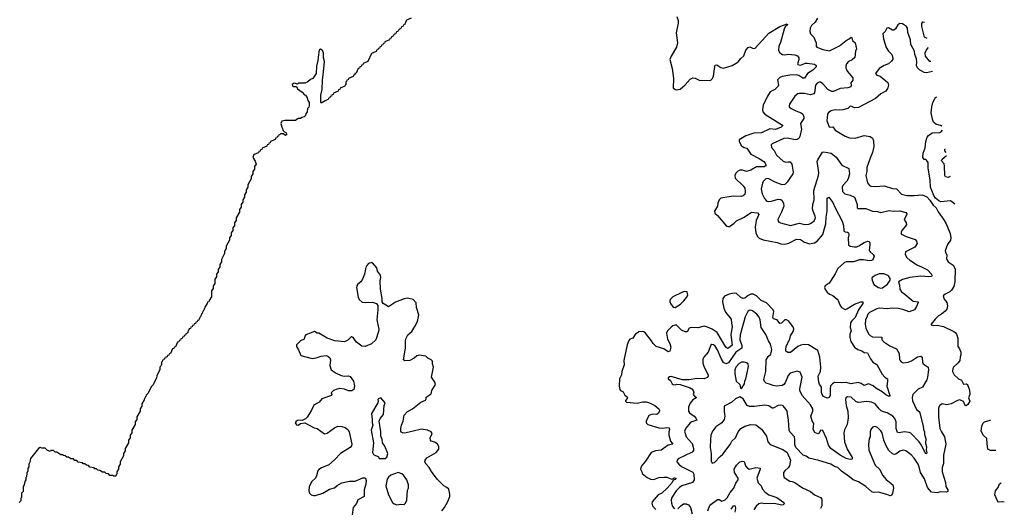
# Model space of a CAD drawing. Extents: x 2143765 to 2212931, y 878955 to 1017455.
# Tile 305 of 309: x 2189168 to 2201043, y 1002884 to 1008775. Entities that reach past the tile are written whole.
import ezdxf

# ---------------------------------------------------------------- set-up
doc = ezdxf.new("R2010")
doc.units = 0

msp = doc.modelspace()

# ---------------------------------------------------------------- linework, layer by layer
at = {"layer": '0CON20XD'}
for points in [[(2193888, 1008792), (2193832, 1008768), (2193808, 1008712), (2193792, 1008708), (2193788, 1008692), (2193772, 1008688), (2193768, 1008672), (2193752, 1008668), (2193748, 1008652), (2193732, 1008648), (2193728, 1008632), (2193712, 1008628), (2193708, 1008612), (2193692, 1008608), (2193688, 1008592), (2193672, 1008588), (2193668, 1008572), (2193652, 1008568), (2193648, 1008552), (2193632, 1008548), (2193628, 1008532), (2193572, 1008508), (2193568, 1008492), (2193552, 1008488), (2193548, 1008472), (2193532, 1008468), (2193528, 1008452), (2193512, 1008448), (2193508, 1008432), (2193492, 1008428), (2193488, 1008412), (2193472, 1008408), (2193468, 1008392), (2193412, 1008368), (2193368, 1008272), (2193312, 1008248), (2193308, 1008232), (2193292, 1008228), (2193288, 1008212), (2193272, 1008208), (2193268, 1008192), (2193252, 1008188), (2193228, 1008132), (2193212, 1008128), (2193208, 1008112), (2193192, 1008108), (2193188, 1008092), (2193132, 1008068), (2193128, 1008052), (2193112, 1008048), (2193108, 1008032), (2193100, 1008025), (2193100, 1007995), (2193092, 1007988), (2193088, 1007972), (2193032, 1007948), (2193028, 1007932), (2193012, 1007928), (2193008, 1007912), (2192952, 1007888), (2192948, 1007872), (2192932, 1007868), (2192928, 1007852), (2192912, 1007848), (2192908, 1007832), (2192892, 1007828), (2192888, 1007812), (2192872, 1007808), (2192868, 1007802), (2192852, 1007798), (2192805, 1007770), (2192800, 1007775), (2192800, 1007865), (2192818, 1007935), (2192819, 1008045), (2192834, 1008146), (2192843, 1008273), (2192834, 1008315), (2192831, 1008381), (2192818, 1008408), (2192795, 1008420), (2192779, 1008411), (2192766, 1008325), (2192765, 1008282), (2192746, 1008214), (2192742, 1008125), (2192704, 1008065), (2192676, 1008053), (2192643, 1008025), (2192605, 1008010), (2192535, 1008009), (2192515, 1007999), (2192485, 1008010), (2192472, 1008008), (2192456, 1007995), (2192459, 1007979), (2192470, 1007970), (2192508, 1007968), (2192520, 1007940), (2192575, 1007903), (2192601, 1007871), (2192616, 1007865), (2192636, 1007835), (2192643, 1007803), (2192659, 1007775), (2192659, 1007735), (2192655, 1007720), (2192640, 1007705), (2192637, 1007665), (2192618, 1007642), (2192615, 1007620), (2192600, 1007605), (2192572, 1007598), (2192555, 1007582), (2192525, 1007582), (2192495, 1007561), (2192365, 1007559), (2192330, 1007550), (2192319, 1007525), (2192328, 1007478), (2192338, 1007465), (2192342, 1007442), (2192362, 1007422), (2192378, 1007415), (2192388, 1007392), (2192375, 1007380), (2192345, 1007400), (2192315, 1007400), (2192308, 1007392), (2192292, 1007388), (2192288, 1007372), (2192272, 1007368), (2192268, 1007352), (2192252, 1007348), (2192248, 1007332), (2192192, 1007308), (2192188, 1007292), (2192172, 1007288), (2192168, 1007272), (2192152, 1007268), (2192148, 1007252), (2192092, 1007228), (2192088, 1007212), (2192072, 1007208), (2192068, 1007192), (2192052, 1007188), (2192048, 1007172), (2191992, 1007148), (2191980, 1007115), (2192008, 1007068), (2192020, 1007035), (2192000, 1007005), (2192000, 1006975), (2191980, 1006945), (2191980, 1006915), (2191960, 1006885), (2191960, 1006855), (2191920, 1006785), (2191920, 1006755), (2191900, 1006725), (2191900, 1006695), (2191880, 1006665), (2191880, 1006635), (2191860, 1006605), (2191860, 1006575), (2191840, 1006545), (2191840, 1006515), (2191820, 1006485), (2191820, 1006455), (2191780, 1006385), (2191780, 1006355), (2191760, 1006325), (2191760, 1006295), (2191740, 1006265), (2191740, 1006235), (2191720, 1006205), (2191720, 1006175), (2191700, 1006145), (2191700, 1006115), (2191660, 1006045), (2191660, 1006015), (2191640, 1005985), (2191640, 1005955), (2191600, 1005885), (2191600, 1005855), (2191580, 1005825), (2191580, 1005795), (2191560, 1005765), (2191560, 1005735), (2191540, 1005705), (2191540, 1005675), (2191520, 1005645), (2191520, 1005595), (2191500, 1005565), (2191500, 1005535), (2191480, 1005505), (2191480, 1005435), (2191452, 1005388), (2191448, 1005372), (2191432, 1005368), (2191430, 1005355), (2191402, 1005308), (2191398, 1005292), (2191392, 1005288), (2191388, 1005272), (2191382, 1005268), (2191378, 1005252), (2191372, 1005248), (2191368, 1005232), (2191362, 1005228), (2191358, 1005212), (2191352, 1005208), (2191348, 1005192), (2191342, 1005188), (2191338, 1005172), (2191332, 1005168), (2191328, 1005152), (2191312, 1005148), (2191308, 1005132), (2191292, 1005128), (2191288, 1005112), (2191272, 1005108), (2191268, 1005092), (2191252, 1005088), (2191248, 1005072), (2191232, 1005068), (2191228, 1005052), (2191212, 1005048), (2191188, 1004992), (2191172, 1004988), (2191168, 1004972), (2191152, 1004968), (2191148, 1004952), (2191132, 1004948), (2191128, 1004932), (2191112, 1004928), (2191108, 1004912), (2191092, 1004908), (2191088, 1004892), (2191072, 1004888), (2191048, 1004832), (2191032, 1004828), (2191028, 1004812), (2191012, 1004808), (2190988, 1004752), (2190972, 1004748), (2190968, 1004732), (2190952, 1004728), (2190948, 1004712), (2190932, 1004708), (2190928, 1004692), (2190912, 1004688), (2190908, 1004672), (2190892, 1004668), (2190888, 1004652), (2190880, 1004645), (2190880, 1004615), (2190872, 1004608), (2190868, 1004592), (2190860, 1004585), (2190860, 1004555), (2190820, 1004485), (2190818, 1004452), (2190812, 1004448), (2190778, 1004372), (2190752, 1004348), (2190718, 1004272), (2190692, 1004248), (2190688, 1004232), (2190682, 1004228), (2190678, 1004212), (2190672, 1004208), (2190668, 1004192), (2190640, 1004145), (2190640, 1004115), (2190620, 1004085), (2190620, 1004055), (2190580, 1003985), (2190580, 1003955), (2190560, 1003925), (2190560, 1003895), (2190520, 1003825), (2190520, 1003795), (2190500, 1003765), (2190500, 1003735), (2190480, 1003705), (2190480, 1003675), (2190440, 1003605), (2190440, 1003575), (2190420, 1003545), (2190420, 1003515), (2190380, 1003445), (2190380, 1003415), (2190360, 1003385), (2190360, 1003355), (2190340, 1003325), (2190340, 1003295), (2190332, 1003288), (2190328, 1003272), (2190305, 1003270), (2190295, 1003280), (2190255, 1003280), (2190238, 1003298), (2190212, 1003302), (2190195, 1003320), (2190165, 1003320), (2190135, 1003340), (2190112, 1003342), (2190095, 1003360), (2190075, 1003360), (2190065, 1003370), (2190015, 1003380), (2189998, 1003398), (2189972, 1003402), (2189955, 1003420), (2189935, 1003420), (2189925, 1003430), (2189875, 1003440), (2189858, 1003458), (2189832, 1003462), (2189815, 1003480), (2189785, 1003480), (2189755, 1003500), (2189735, 1003500), (2189718, 1003518), (2189695, 1003520), (2189685, 1003530), (2189665, 1003530), (2189615, 1003560), (2189595, 1003560), (2189575, 1003580), (2189545, 1003580), (2189538, 1003572), (2189525, 1003570), (2189518, 1003578), (2189505, 1003580), (2189477, 1003607), (2189435, 1003610), (2189415, 1003618), (2189394, 1003606), (2189297, 1003485), (2189289, 1003441), (2189278, 1003415), (2189278, 1003385), (2189268, 1003365), (2189268, 1003335), (2189253, 1003307), (2189250, 1003265), (2189240, 1003255), (2189240, 1003225), (2189230, 1003205), (2189222, 1003165)], [(2197092, 1008815), (2197110, 1008765), (2197110, 1008735), (2197086, 1008615), (2197101, 1008495), (2197091, 1008445), (2197025, 1008336), (2197010, 1008295), (2197038, 1008185), (2197052, 1008065), (2197050, 1007955), (2197075, 1007932), (2197095, 1007930), (2197135, 1007939), (2197195, 1007988), (2197255, 1008059), (2197285, 1008075), (2197315, 1008071), (2197365, 1008047), (2197485, 1008042), (2197505, 1008047), (2197524, 1008065), (2197535, 1008093), (2197550, 1008210), (2197555, 1008227), (2197575, 1008230), (2197625, 1008199), (2197655, 1008191), (2197760, 1008225), (2197810, 1008250), (2197835, 1008266), (2197864, 1008306), (2197900, 1008340), (2197925, 1008406), (2197955, 1008442), (2197975, 1008448), (2198015, 1008429), (2198038, 1008432), (2198205, 1008611), (2198335, 1008694), (2198425, 1008726), (2198429, 1008715), (2198401, 1008689), (2198387, 1008663), (2198345, 1008499), (2198324, 1008455), (2198320, 1008405), (2198335, 1008374), (2198370, 1008355), (2198395, 1008352), (2198435, 1008359), (2198515, 1008350), (2198549, 1008339), (2198564, 1008315), (2198566, 1008295), (2198549, 1008245), (2198555, 1008234), (2198585, 1008229), (2198645, 1008252), (2198665, 1008252), (2198755, 1008238), (2198773, 1008225), (2198776, 1008206), (2198733, 1008165), (2198670, 1008125), (2198635, 1008071), (2198615, 1008072), (2198565, 1008104), (2198535, 1008110), (2198455, 1008106), (2198365, 1008090), (2198335, 1008079), (2198308, 1008052), (2198319, 1007985), (2198315, 1007975), (2198277, 1007935), (2198219, 1007905), (2198187, 1007853), (2198134, 1007745), (2198126, 1007694), (2198130, 1007665), (2198154, 1007635), (2198368, 1007505), (2198368, 1007495), (2198351, 1007479), (2198285, 1007450), (2198215, 1007461), (2198115, 1007411), (2198022, 1007408), (2197925, 1007376), (2197844, 1007325), (2197846, 1007305), (2197873, 1007255), (2197905, 1007236), (2197939, 1007225), (2197986, 1007155), (2198085, 1007103), (2198141, 1007065), (2198160, 1007045), (2198169, 1007025), (2198167, 1007013), (2198145, 1007002), (2198055, 1007002), (2197985, 1006959), (2197935, 1006945), (2197885, 1006962), (2197855, 1006961), (2197825, 1006944), (2197806, 1006925), (2197794, 1006895), (2197799, 1006865), (2197894, 1006774), (2197912, 1006745), (2197919, 1006705), (2197912, 1006668), (2197895, 1006651), (2197875, 1006642), (2197775, 1006648), (2197624, 1006625), (2197605, 1006604), (2197589, 1006565), (2197584, 1006525), (2197549, 1006465), (2197552, 1006442), (2197584, 1006415), (2197693, 1006285), (2197715, 1006281), (2197727, 1006283), (2197787, 1006323), (2197815, 1006349), (2197905, 1006396), (2197994, 1006455), (2198065, 1006447), (2198084, 1006425), (2198052, 1006355), (2198038, 1006275), (2198045, 1006205), (2198065, 1006160), (2198085, 1006142), (2198135, 1006119), (2198305, 1006087), (2198349, 1006071), (2198395, 1006068), (2198445, 1006082), (2198535, 1006130), (2198585, 1006123), (2198633, 1006093), (2198695, 1006073), (2198755, 1006086), (2198785, 1006104), (2198855, 1006187), (2198876, 1006256), (2198890, 1006315), (2198894, 1006396), (2198905, 1006465), (2198906, 1006624), (2198925, 1006636), (2198975, 1006570), (2199002, 1006505), (2199089, 1006345), (2199102, 1006295), (2199107, 1006227), (2199125, 1006216), (2199154, 1006214), (2199166, 1006205), (2199169, 1006181), (2199160, 1006145), (2199165, 1006060), (2199185, 1006046), (2199233, 1006037), (2199265, 1006037), (2199290, 1006050), (2199355, 1006089), (2199395, 1006104), (2199411, 1006101), (2199420, 1006085), (2199421, 1006065), (2199413, 1005993), (2199425, 1005975), (2199462, 1005945), (2199473, 1005925), (2199459, 1005881), (2199440, 1005870), (2199415, 1005867), (2199345, 1005881), (2199295, 1005880), (2199225, 1005857), (2199135, 1005855), (2199115, 1005847), (2199035, 1005775), (2199005, 1005710), (2198949, 1005621), (2198931, 1005599), (2198883, 1005565), (2198876, 1005545), (2198882, 1005522), (2198905, 1005489), (2198935, 1005464), (2198975, 1005450), (2199028, 1005405), (2199041, 1005391), (2199058, 1005338), (2199080, 1005305), (2199122, 1005282), (2199145, 1005287), (2199235, 1005346), (2199312, 1005375)], [(2198792, 1008795), (2198764, 1008745), (2198718, 1008705), (2198702, 1008675), (2198696, 1008635), (2198704, 1008605), (2198745, 1008566), (2198764, 1008526), (2198776, 1008495), (2198774, 1008455), (2198783, 1008445), (2198855, 1008417), (2198935, 1008400), (2199055, 1008459), (2199134, 1008526), (2199171, 1008545), (2199195, 1008566), (2199206, 1008555), (2199212, 1008525), (2199244, 1008495), (2199261, 1008425), (2199250, 1008395), (2199241, 1008319), (2199208, 1008292), (2199165, 1008272), (2199142, 1008245), (2199132, 1008215), (2199133, 1008195), (2199149, 1008155), (2199217, 1008075), (2199216, 1008045), (2199192, 1008015), (2199198, 1007985), (2199191, 1007965), (2199155, 1007952), (2199065, 1007946), (2198985, 1007908), (2198965, 1007908), (2198915, 1007935), (2198855, 1008004), (2198825, 1008021), (2198809, 1008021), (2198785, 1008009), (2198766, 1007984), (2198755, 1007895), (2198745, 1007880), (2198705, 1007868), (2198635, 1007884), (2198575, 1007887), (2198555, 1007882), (2198515, 1007855), (2198453, 1007757), (2198447, 1007735), (2198450, 1007725), (2198473, 1007703), (2198527, 1007675), (2198595, 1007652), (2198612, 1007635), (2198626, 1007605), (2198625, 1007583), (2198584, 1007525), (2198599, 1007455), (2198578, 1007365), (2198566, 1007344), (2198545, 1007329), (2198525, 1007326), (2198425, 1007346), (2198385, 1007344), (2198245, 1007279), (2198230, 1007265), (2198234, 1007235), (2198268, 1007198), (2198295, 1007141), (2198375, 1007070), (2198405, 1007058), (2198431, 1007061), (2198460, 1007060), (2198481, 1007035), (2198498, 1006935), (2198494, 1006915), (2198455, 1006865), (2198424, 1006815), (2198395, 1006790), (2198365, 1006785), (2198278, 1006818), (2198205, 1006856), (2198185, 1006859), (2198169, 1006855), (2198135, 1006826), (2198126, 1006805), (2198110, 1006735), (2198122, 1006675), (2198149, 1006619), (2198170, 1006595), (2198185, 1006588), (2198205, 1006584), (2198235, 1006588), (2198315, 1006613), (2198348, 1006608), (2198366, 1006595), (2198381, 1006561), (2198384, 1006525), (2198357, 1006455), (2198312, 1006365), (2198314, 1006345), (2198323, 1006335), (2198345, 1006324), (2198464, 1006294), (2198575, 1006322), (2198637, 1006307), (2198685, 1006309), (2198704, 1006316), (2198749, 1006351), (2198765, 1006385), (2198764, 1006405), (2198736, 1006465), (2198730, 1006495), (2198735, 1006545), (2198750, 1006605), (2198747, 1006715), (2198802, 1006895), (2198807, 1006933), (2198787, 1007065), (2198793, 1007085), (2198851, 1007179), (2198866, 1007184), (2198955, 1007166), (2199015, 1007119), (2199085, 1007021), (2199170, 1006980), (2199175, 1006915), (2199160, 1006855), (2199145, 1006827), (2199097, 1006775), (2199088, 1006755), (2199091, 1006705), (2199118, 1006675), (2199185, 1006661), (2199235, 1006635), (2199258, 1006585), (2199267, 1006545), (2199267, 1006507), (2199275, 1006498), (2199375, 1006498), (2199455, 1006466), (2199514, 1006464), (2199555, 1006452), (2199655, 1006474), (2199705, 1006468), (2199785, 1006471), (2199855, 1006451), (2199867, 1006435), (2199866, 1006425), (2199836, 1006365), (2199860, 1006325), (2199862, 1006305), (2199852, 1006285), (2199806, 1006234), (2199799, 1006215), (2199801, 1006195), (2199810, 1006185), (2199860, 1006160), (2199969, 1006125), (2199986, 1006105), (2199992, 1006075), (2199966, 1006034), (2199851, 1005975), (2199846, 1005945), (2199867, 1005907), (2199905, 1005874), (2199996, 1005815), (2200045, 1005797), (2200115, 1005760), (2200164, 1005705), (2200170, 1005685), (2200165, 1005679), (2200135, 1005675), (2200035, 1005681), (2199905, 1005667), (2199815, 1005642), (2199768, 1005615), (2199781, 1005575), (2199785, 1005525), (2199802, 1005492), (2199845, 1005464), (2199945, 1005382), (2200003, 1005375), (2200006, 1005365), (2199986, 1005315), (2199959, 1005275), (2199895, 1005254), (2199821, 1005281), (2199765, 1005292), (2199695, 1005295), (2199635, 1005288), (2199535, 1005296), (2199505, 1005289), (2199416, 1005244), (2199396, 1005225), (2199389, 1005201), (2199371, 1005155), (2199366, 1005105), (2199375, 1005055), (2199407, 1004987), (2199427, 1004967), (2199455, 1004952), (2199565, 1004947), (2199568, 1004915), (2199591, 1004891), (2199661, 1004841), (2199745, 1004805), (2199775, 1004750), (2199781, 1004681), (2199786, 1004665), (2199801, 1004651), (2199825, 1004639), (2199884, 1004644), (2199925, 1004661), (2199995, 1004712), (2200038, 1004718), (2200054, 1004705), (2200056, 1004645), (2200064, 1004625), (2200126, 1004585), (2200131, 1004555), (2200117, 1004463), (2200107, 1004433), (2200056, 1004345), (2200005, 1004320), (2199942, 1004255), (2199931, 1004219), (2199938, 1004178), (2199986, 1004076), (2200019, 1004045), (2200063, 1003875), (2200067, 1003835), (2200079, 1003805), (2200079, 1003775), (2200098, 1003725), (2200091, 1003665), (2200105, 1003625), (2200099, 1003585), (2200109, 1003555), (2200105, 1003541), (2200094, 1003545), (2200046, 1003645), (2200017, 1003685), (2199915, 1003788), (2199895, 1003798), (2199835, 1003806), (2199775, 1003793), (2199757, 1003797), (2199740, 1003845), (2199738, 1003928), (2199722, 1003965), (2199698, 1003995), (2199631, 1004035), (2199585, 1004046), (2199559, 1004059), (2199532, 1004085), (2199485, 1004145), (2199442, 1004162), (2199385, 1004171), (2199281, 1004161), (2199251, 1004171), (2199195, 1004224), (2199154, 1004226), (2199130, 1004215), (2199127, 1004195), (2199136, 1004125), (2199156, 1004056), (2199159, 1003975), (2199147, 1003895), (2199115, 1003829), (2199107, 1003795), (2199114, 1003685), (2199147, 1003597), (2199210, 1003495), (2199210, 1003475), (2199185, 1003474), (2199135, 1003486), (2199065, 1003525), (2198950, 1003605), (2198921, 1003645), (2198900, 1003725), (2198855, 1003821), (2198828, 1003825), (2198810, 1003790), (2198795, 1003780), (2198759, 1003799), (2198736, 1003835), (2198747, 1003907), (2198727, 1003937), (2198709, 1003995), (2198732, 1004055), (2198733, 1004085), (2198705, 1004133), (2198607, 1004245), (2198578, 1004305), (2198577, 1004325), (2198604, 1004465), (2198580, 1004525), (2198545, 1004536), (2198461, 1004515), (2198435, 1004484), (2198400, 1004395), (2198385, 1004375), (2198365, 1004365), (2198295, 1004358), (2198255, 1004363), (2198225, 1004378), (2198172, 1004392), (2198152, 1004412), (2198144, 1004435), (2198169, 1004535), (2198172, 1004675), (2198196, 1004714), (2198226, 1004744), (2198231, 1004759), (2198240, 1004800), (2198224, 1004864), (2198199, 1004905), (2198168, 1004978), (2198111, 1005065), (2198098, 1005155), (2198087, 1005187), (2198059, 1005225), (2198005, 1005264), (2197985, 1005271), (2197965, 1005268), (2197949, 1005255), (2197917, 1005193), (2197858, 1004975), (2197855, 1004915), (2197876, 1004845), (2197877, 1004815), (2197804, 1004765), (2197715, 1004637), (2197685, 1004625), (2197655, 1004642), (2197628, 1004688), (2197584, 1004795), (2197555, 1004838), (2197535, 1004856)], [(2200179, 1008150), (2200105, 1008135), (2200075, 1008140), (2200020, 1008170), (2199995, 1008196), (2199984, 1008225), (2199988, 1008265), (2199983, 1008305), (2199965, 1008355), (2199961, 1008395), (2199917, 1008477), (2199913, 1008533), (2199880, 1008620), (2199876, 1008675), (2199865, 1008694), (2199817, 1008725), (2199785, 1008728), (2199758, 1008712), (2199733, 1008667), (2199709, 1008651), (2199695, 1008651), (2199645, 1008677), (2199625, 1008672), (2199605, 1008634), (2199580, 1008605), (2199586, 1008545), (2199620, 1008440), (2199646, 1008395), (2199685, 1008354), (2199700, 1008315), (2199699, 1008301), (2199682, 1008275), (2199647, 1008243), (2199595, 1008222), (2199535, 1008186), (2199490, 1008125), (2199505, 1008106), (2199545, 1008094), (2199637, 1008017), (2199648, 1007985), (2199640, 1007955), (2199614, 1007915), (2199555, 1007882), (2199491, 1007825), (2199285, 1007718), (2199235, 1007714), (2199205, 1007730), (2199185, 1007732), (2199156, 1007704), (2199095, 1007689), (2199055, 1007684), (2199005, 1007690), (2198955, 1007678), (2198923, 1007655), (2198909, 1007635), (2198903, 1007555), (2198931, 1007485), (2198945, 1007479), (2198975, 1007482), (2199004, 1007445), (2199125, 1007371), (2199175, 1007352), (2199245, 1007347), (2199355, 1007377), (2199425, 1007367), (2199455, 1007346), (2199466, 1007315), (2199469, 1007245), (2199455, 1007175), (2199427, 1007105), (2199386, 1006995), (2199387, 1006943), (2199374, 1006895), (2199395, 1006808), (2199417, 1006777), (2199435, 1006768), (2199484, 1006764), (2199595, 1006771), (2199695, 1006738), (2199745, 1006736), (2199803, 1006673), (2199867, 1006657), (2199955, 1006656), (2200054, 1006664), (2200109, 1006639), (2200145, 1006600), (2200185, 1006537), (2200221, 1006505), (2200245, 1006458), (2200314, 1006364), (2200342, 1006315), (2200389, 1006198), (2200399, 1006145), (2200396, 1006115), (2200357, 1006065), (2200332, 1005988), (2200333, 1005973), (2200350, 1005935), (2200347, 1005895), (2200353, 1005875), (2200368, 1005855), (2200425, 1005815), (2200450, 1005770), (2200446, 1005615), (2200433, 1005557), (2200407, 1005513), (2200385, 1005493), (2200330, 1005465), (2200307, 1005445), (2200318, 1005405), (2200350, 1005365), (2200358, 1005325), (2200351, 1005285), (2200329, 1005261), (2200285, 1005224), (2200251, 1005205), (2200209, 1005165), (2200160, 1005105), (2200160, 1005095), (2200195, 1005088), (2200235, 1005093), (2200308, 1005075), (2200435, 1005014), (2200450, 1005005), (2200465, 1004983), (2200481, 1004935), (2200481, 1004835), (2200497, 1004815), (2200517, 1004767), (2200521, 1004735), (2200509, 1004705), (2200505, 1004664), (2200485, 1004636), (2200429, 1004585), (2200421, 1004569), (2200419, 1004535), (2200440, 1004495), (2200489, 1004445), (2200527, 1004427), (2200550, 1004380), (2200585, 1004384), (2200601, 1004375), (2200625, 1004310), (2200626, 1004254), (2200611, 1004215), (2200626, 1004175), (2200604, 1004135), (2200585, 1004118), (2200570, 1004125), (2200552, 1004172), (2200505, 1004192), (2200478, 1004185), (2200401, 1004145), (2200365, 1004134), (2200345, 1004133), (2200292, 1004145), (2200265, 1004123), (2200249, 1004095), (2200248, 1003985), (2200267, 1003847), (2200284, 1003805), (2200321, 1003745), (2200340, 1003655), (2200310, 1003525), (2200311, 1003425), (2200294, 1003374), (2200293, 1003325), (2200335, 1003195), (2200339, 1003145), (2200363, 1003105), (2200362, 1003085), (2200345, 1003077), (2200275, 1003084), (2200235, 1003072), (2200165, 1003079), (2200115, 1003134), (2200080, 1003240), (2200033, 1003315), (2200018, 1003385), (2200005, 1003417), (2199957, 1003487), (2199918, 1003528), (2199857, 1003575), (2199825, 1003585), (2199785, 1003574), (2199735, 1003536), (2199715, 1003534), (2199695, 1003542), (2199652, 1003582), (2199617, 1003637), (2199591, 1003705), (2199569, 1003795), (2199555, 1003819), (2199515, 1003856), (2199485, 1003870), (2199455, 1003861), (2199435, 1003832), (2199426, 1003806), (2199424, 1003745), (2199414, 1003725), (2199406, 1003654), (2199409, 1003585), (2199484, 1003405), (2199541, 1003351), (2199575, 1003285), (2199619, 1003229), (2199698, 1003165), (2199706, 1003125), (2199696, 1003065), (2199682, 1003038), (2199665, 1003033), (2199625, 1003051), (2199525, 1003078), (2199465, 1003074), (2199445, 1003082), (2199375, 1003147), (2199285, 1003202), (2199220, 1003225), (2199175, 1003265), (2199081, 1003331), (2199035, 1003375), (2198995, 1003389), (2198950, 1003415), (2198805, 1003459), (2198687, 1003487), (2198653, 1003513), (2198619, 1003525), (2198527, 1003615), (2198516, 1003654), (2198518, 1003712), (2198511, 1003745), (2198457, 1003807), (2198447, 1003827), (2198440, 1003945), (2198423, 1004055), (2198410, 1004080), (2198375, 1004120), (2198355, 1004127), (2198315, 1004124), (2198255, 1004093), (2198245, 1004093), (2198205, 1004120), (2198155, 1004129), (2198025, 1004113), (2197972, 1004112), (2197941, 1004125), (2197895, 1004203), (2197855, 1004228), (2197800, 1004205), (2197758, 1004165), (2197664, 1004116), (2197664, 1004055), (2197670, 1004020)], [(2200113, 1008547), (2200082, 1008565), (2200048, 1008695), (2200049, 1008731), (2200062, 1008748), (2200075, 1008747), (2200080, 1008744)], [(2200159, 1008272), (2200145, 1008272), (2200094, 1008334), (2200088, 1008375), (2200105, 1008413), (2200131, 1008440)], [(2200289, 1007493), (2200287, 1007495), (2200217, 1007515), (2200191, 1007541), (2200177, 1007575), (2200163, 1007653), (2200169, 1007725), (2200182, 1007778), (2200215, 1007838), (2200230, 1007846)], [(2200446, 1006550), (2200422, 1006572), (2200395, 1006590), (2200278, 1006578), (2200255, 1006590), (2200215, 1006625), (2200194, 1006654), (2200153, 1006755), (2200151, 1006845), (2200126, 1006984), (2200127, 1007055), (2200105, 1007082), (2200095, 1007088), (2200078, 1007088), (2200062, 1007115), (2200064, 1007165), (2200088, 1007232), (2200097, 1007305), (2200113, 1007357), (2200131, 1007379), (2200175, 1007411), (2200265, 1007417), (2200282, 1007425), (2200297, 1007443)], [(2200341, 1007175), (2200327, 1007195), (2200326, 1007215), (2200334, 1007220)], [(2200390, 1006883), (2200365, 1006871), (2200335, 1006879), (2200326, 1006896), (2200324, 1007015), (2200316, 1007036), (2200285, 1007075), (2200292, 1007095), (2200348, 1007138)], [(2194258, 1002852), (2194290, 1002895), (2194332, 1002965), (2194354, 1003025), (2194357, 1003055), (2194342, 1003115), (2194320, 1003135), (2194285, 1003153), (2194205, 1003233), (2194136, 1003326), (2194107, 1003375), (2194069, 1003415), (2194056, 1003445), (2194057, 1003465), (2194077, 1003493), (2194192, 1003555), (2194224, 1003595), (2194225, 1003627), (2194206, 1003655), (2194175, 1003680), (2194130, 1003695), (2194121, 1003705), (2194118, 1003735), (2194143, 1003785), (2194132, 1003805), (2194085, 1003826), (2194015, 1003839), (2193815, 1003790), (2193785, 1003792), (2193770, 1003800), (2193764, 1003814), (2193764, 1003845), (2193772, 1003885), (2193793, 1003935), (2193805, 1004008), (2193843, 1004047), (2193905, 1004082), (2194005, 1004164), (2194062, 1004188), (2194071, 1004205), (2194069, 1004225), (2194129, 1004265), (2194137, 1004305), (2194182, 1004375), (2194175, 1004403), (2194133, 1004465), (2194159, 1004585), (2194146, 1004625), (2194145, 1004658), (2194129, 1004675), (2194090, 1004695), (2194065, 1004718), (2193985, 1004729), (2193958, 1004722), (2193926, 1004694), (2193875, 1004666), (2193815, 1004660), (2193798, 1004675), (2193820, 1004815), (2193823, 1004903), (2193831, 1004935), (2193851, 1004975), (2193897, 1005015), (2193935, 1005074), (2193964, 1005135), (2193980, 1005215), (2193952, 1005305), (2193950, 1005360), (2193913, 1005403), (2193845, 1005418), (2193805, 1005410), (2193701, 1005369), (2193615, 1005314), (2193552, 1005352), (2193540, 1005375), (2193541, 1005415), (2193521, 1005525), (2193514, 1005625), (2193524, 1005665), (2193518, 1005695), (2193482, 1005745), (2193474, 1005785), (2193425, 1005843), (2193415, 1005847), (2193376, 1005834), (2193355, 1005812), (2193343, 1005787), (2193328, 1005705), (2193304, 1005646), (2193281, 1005615), (2193248, 1005585), (2193236, 1005565), (2193232, 1005545), (2193252, 1005428), (2193263, 1005403), (2193300, 1005370), (2193344, 1005364), (2193425, 1005369), (2193472, 1005355), (2193488, 1005328), (2193489, 1005275), (2193474, 1005155), (2193498, 1005045), (2193496, 1005016), (2193462, 1004915), (2193412, 1004865), (2193335, 1004835), (2193295, 1004837), (2193230, 1004885), (2193190, 1004945), (2193175, 1004953), (2193165, 1004950), (2193125, 1004910), (2193085, 1004891), (2192970, 1004905), (2192875, 1004936), (2192775, 1004994), (2192757, 1004997), (2192725, 1005014), (2192617, 1004975), (2192605, 1004958), (2192597, 1004923), (2192556, 1004905), (2192525, 1004876), (2192507, 1004855), (2192507, 1004835), (2192530, 1004795), (2192558, 1004725), (2192695, 1004690), (2192745, 1004697), (2192805, 1004720), (2192865, 1004726), (2192885, 1004718), (2192907, 1004697), (2192918, 1004675), (2192908, 1004605), (2192926, 1004555), (2192984, 1004514), (2193045, 1004484), (2193084, 1004476), (2193135, 1004479), (2193154, 1004474), (2193194, 1004415), (2193205, 1004360), (2193199, 1004315), (2193175, 1004300), (2193135, 1004302), (2193085, 1004320), (2193025, 1004328), (2192995, 1004322), (2192954, 1004305), (2192924, 1004275), (2192931, 1004255), (2192929, 1004245), (2192811, 1004205), (2192780, 1004165), (2192715, 1004129), (2192683, 1004057), (2192635, 1003982), (2192615, 1003963), (2192575, 1003942), (2192525, 1003947), (2192502, 1003935), (2192490, 1003915), (2192505, 1003890), (2192525, 1003888), (2192553, 1003907), (2192605, 1003914), (2192718, 1003855), (2192755, 1003845), (2192845, 1003782), (2192875, 1003791), (2192965, 1003855), (2193004, 1003876), (2193055, 1003871), (2193095, 1003858), (2193126, 1003835), (2193141, 1003805), (2193174, 1003655), (2193170, 1003635), (2193155, 1003615), (2193037, 1003543), (2192965, 1003469), (2192895, 1003408), (2192808, 1003372), (2192775, 1003352), (2192763, 1003335), (2192746, 1003274), (2192736, 1003245), (2192693, 1003205), (2192659, 1003145), (2192656, 1003095), (2192665, 1003065), (2192684, 1003044), (2192716, 1003036), (2192735, 1003036), (2192825, 1003065), (2192905, 1003114), (2192965, 1003132), (2192995, 1003159), (2193055, 1003192), (2193145, 1003212), (2193215, 1003212), (2193305, 1003251), (2193325, 1003252), (2193338, 1003245), (2193346, 1003217), (2193342, 1003175), (2193322, 1003105), (2193323, 1003027), (2193245, 1002986), (2193229, 1002941), (2193188, 1002895), (2193176, 1002805)], [(2199555, 1005539), (2199575, 1005543), (2199633, 1005585), (2199666, 1005635), (2199668, 1005655), (2199645, 1005686), (2199595, 1005709), (2199535, 1005709), (2199485, 1005692), (2199448, 1005665), (2199444, 1005655), (2199449, 1005635), (2199471, 1005581), (2199525, 1005548), (2199555, 1005539)], [(2199312, 1005375), (2199337, 1005375), (2199338, 1005355), (2199283, 1005275), (2199245, 1005186), (2199204, 1005145), (2199189, 1005121), (2199184, 1005065), (2199195, 1005025), (2199181, 1004985), (2199181, 1004945), (2199193, 1004895), (2199235, 1004828), (2199275, 1004799), (2199325, 1004782), (2199355, 1004762), (2199395, 1004759), (2199429, 1004685), (2199456, 1004645), (2199506, 1004616), (2199570, 1004500), (2199604, 1004464), (2199633, 1004445), (2199636, 1004416), (2199628, 1004355), (2199664, 1004245), (2199655, 1004231), (2199615, 1004252), (2199570, 1004290), (2199492, 1004332), (2199460, 1004360), (2199404, 1004386), (2199355, 1004366), (2199315, 1004389), (2199280, 1004400), (2199195, 1004386), (2199135, 1004399), (2199085, 1004396), (2198995, 1004400), (2198970, 1004385), (2198949, 1004361), (2198944, 1004326), (2198945, 1004243), (2198925, 1004214), (2198905, 1004211), (2198863, 1004233), (2198846, 1004256), (2198839, 1004279), (2198839, 1004345), (2198815, 1004379), (2198806, 1004405), (2198799, 1004475), (2198827, 1004533), (2198830, 1004585), (2198820, 1004705), (2198794, 1004785), (2198683, 1004853), (2198625, 1004860), (2198589, 1004851), (2198555, 1004833), (2198465, 1004763), (2198434, 1004764), (2198410, 1004780), (2198408, 1004805), (2198418, 1004845), (2198455, 1004925), (2198464, 1004965), (2198498, 1005015), (2198504, 1005045), (2198499, 1005065), (2198445, 1005139), (2198418, 1005158), (2198395, 1005156), (2198355, 1005117), (2198335, 1005111), (2198305, 1005156), (2198259, 1005169), (2198253, 1005185), (2198264, 1005255), (2198256, 1005275), (2198175, 1005361), (2198111, 1005391), (2198055, 1005445), (2198015, 1005464), (2197985, 1005464), (2197955, 1005450), (2197915, 1005417), (2197895, 1005414), (2197867, 1005425), (2197815, 1005473), (2197785, 1005479), (2197724, 1005465), (2197669, 1005441), (2197650, 1005415), (2197645, 1005375), (2197660, 1005295), (2197680, 1005250), (2197750, 1005165), (2197752, 1005115), (2197762, 1005075), (2197745, 1004975), (2197760, 1004850), (2197715, 1004813), (2197705, 1004810), (2197685, 1004826), (2197579, 1005005), (2197519, 1005045), (2197465, 1005068), (2197425, 1005078), (2197345, 1005061), (2197265, 1005064), (2197244, 1005055), (2197217, 1005013), (2197195, 1005010), (2197151, 1005031), (2197085, 1005096), (2197045, 1005083), (2197025, 1005068), (2196981, 1005025), (2196968, 1004995), (2196980, 1004925), (2197009, 1004869), (2197022, 1004825), (2197010, 1004780), (2196989, 1004771), (2196935, 1004805), (2196845, 1004835), (2196809, 1004869), (2196789, 1004905), (2196715, 1004994), (2196695, 1005010), (2196675, 1005016), (2196635, 1005013), (2196592, 1004978), (2196562, 1004935), (2196525, 1004922), (2196513, 1004907), (2196495, 1004853), (2196456, 1004665), (2196457, 1004613), (2196432, 1004535), (2196427, 1004495), (2196404, 1004444), (2196398, 1004355), (2196407, 1004315), (2196414, 1004304), (2196448, 1004288), (2196466, 1004246), (2196499, 1004225), (2196495, 1004206), (2196473, 1004185), (2196474, 1004174), (2196485, 1004164), (2196615, 1004150), (2196685, 1004166), (2196725, 1004167), (2196765, 1004156), (2196803, 1004135), (2196827, 1004125), (2196877, 1004085), (2196886, 1004066), (2196883, 1004055), (2196868, 1004025), (2196854, 1004016), (2196795, 1004019), (2196755, 1004002), (2196724, 1003935), (2196724, 1003915), (2196744, 1003894), (2196875, 1003853), (2196925, 1003849), (2196975, 1003858), (2197002, 1003852), (2197007, 1003835), (2196997, 1003805), (2196996, 1003765), (2197018, 1003695), (2197044, 1003655), (2196991, 1003645), (2196905, 1003586), (2196835, 1003575), (2196784, 1003555), (2196717, 1003453), (2196675, 1003403), (2196658, 1003375), (2196654, 1003355), (2196670, 1003325), (2196674, 1003304), (2196734, 1003255), (2196775, 1003233), (2196815, 1003231), (2196875, 1003254), (2196935, 1003258), (2196975, 1003260), (2197035, 1003236), (2197065, 1003249), (2197084, 1003245), (2197075, 1003232), (2197049, 1003221), (2197038, 1003195), (2196978, 1003125), (2196914, 1003066), (2196870, 1003045), (2196797, 1002963), (2196793, 1002945), (2196801, 1002915), (2196839, 1002869)], [(2197075, 1005304), (2197137, 1005345), (2197178, 1005385), (2197209, 1005425), (2197225, 1005455), (2197218, 1005495), (2197183, 1005497), (2197155, 1005487), (2197047, 1005435), (2197016, 1005405), (2197010, 1005395), (2197010, 1005375), (2197017, 1005355), (2197050, 1005310), (2197075, 1005304)], [(2197535, 1004856), (2197515, 1004859), (2197505, 1004850), (2197472, 1004765), (2197419, 1004705), (2197408, 1004682), (2197408, 1004635), (2197422, 1004585), (2197470, 1004495), (2197470, 1004475), (2197459, 1004461), (2197425, 1004446), (2197333, 1004447), (2197244, 1004434), (2197164, 1004434), (2197025, 1004473), (2197005, 1004470), (2196988, 1004455), (2196990, 1004445), (2197018, 1004425), (2197038, 1004385), (2197050, 1004375), (2197075, 1004373), (2197095, 1004380), (2197135, 1004377), (2197255, 1004338), (2197275, 1004326), (2197292, 1004305), (2197298, 1004282), (2197289, 1004255), (2197305, 1004236), (2197326, 1004225), (2197326, 1004215), (2197287, 1004193), (2197255, 1004153), (2197235, 1004105), (2197233, 1004055), (2197247, 1004035), (2197302, 1003995), (2197328, 1003965), (2197334, 1003946), (2197274, 1003926), (2197255, 1003915), (2197201, 1003849), (2197188, 1003815), (2197205, 1003744), (2197277, 1003667), (2197295, 1003605), (2197295, 1003579), (2197279, 1003561), (2197111, 1003479), (2197099, 1003465), (2197094, 1003445), (2197116, 1003415), (2197148, 1003388), (2197285, 1003321), (2197298, 1003295), (2197303, 1003225), (2197284, 1003196), (2197155, 1003155), (2197125, 1003135), (2197086, 1003094), (2197035, 1003014), (2197025, 1002985), (2197028, 1002945), (2197043, 1002905), (2197065, 1002879)], [(2197875, 1004330), (2197908, 1004385), (2197913, 1004415), (2197927, 1004443), (2197958, 1004595), (2197953, 1004625), (2197935, 1004639), (2197906, 1004646), (2197875, 1004644), (2197845, 1004631), (2197806, 1004585), (2197794, 1004555), (2197793, 1004505), (2197809, 1004415), (2197852, 1004375), (2197863, 1004333), (2197875, 1004330)], [(2193575, 1003484), (2193595, 1003500), (2193609, 1003545), (2193571, 1003631), (2193544, 1003675), (2193538, 1003715), (2193523, 1003755), (2193522, 1003805), (2193504, 1003935), (2193516, 1003965), (2193556, 1004015), (2193563, 1004125), (2193577, 1004155), (2193525, 1004216), (2193494, 1004205), (2193489, 1004195), (2193493, 1004175), (2193488, 1004155), (2193412, 1004028), (2193421, 1003955), (2193419, 1003915), (2193427, 1003885), (2193406, 1003825), (2193434, 1003674), (2193424, 1003555), (2193435, 1003534), (2193496, 1003506), (2193505, 1003484), (2193575, 1003484)], [(2197670, 1004020), (2197672, 1003995), (2197664, 1003955), (2197635, 1003916), (2197563, 1003867), (2197523, 1003815), (2197505, 1003765), (2197498, 1003715), (2197497, 1003615), (2197507, 1003545), (2197506, 1003455), (2197518, 1003428), (2197548, 1003435), (2197615, 1003509), (2197647, 1003535), (2197737, 1003653), (2197758, 1003695), (2197802, 1003735), (2197834, 1003805), (2197866, 1003844), (2197915, 1003876), (2197985, 1003894), (2198045, 1003891), (2198116, 1003836), (2198175, 1003752), (2198192, 1003685), (2198221, 1003651), (2198373, 1003593), (2198426, 1003555), (2198466, 1003465), (2198451, 1003395), (2198437, 1003373), (2198395, 1003336), (2198382, 1003315), (2198380, 1003285), (2198390, 1003255), (2198455, 1003209), (2198486, 1003206), (2198518, 1003195), (2198610, 1003130), (2198705, 1003085), (2198756, 1003045), (2198825, 1003015), (2198842, 1002995), (2198841, 1002915), (2198828, 1002882)], [(2200940, 1003581), (2200875, 1003580), (2200846, 1003595), (2200835, 1003665), (2200833, 1003725), (2200793, 1003763), (2200765, 1003815), (2200773, 1003875), (2200784, 1003906), (2200805, 1003925), (2200872, 1003948), (2200878, 1003951)], [(2197468, 1002855), (2197490, 1002920), (2197585, 1002990), (2197605, 1002988), (2197635, 1002970), (2197675, 1002984), (2197701, 1003009), (2197737, 1003073), (2197783, 1003125), (2197805, 1003185), (2197835, 1003225), (2197832, 1003245), (2197790, 1003315), (2197785, 1003355), (2197814, 1003405), (2197855, 1003443), (2197885, 1003450), (2197905, 1003447), (2197922, 1003395), (2197945, 1003368), (2197965, 1003357), (2198045, 1003376), (2198097, 1003367), (2198100, 1003355), (2198059, 1003245), (2198075, 1003190), (2198109, 1003155), (2198125, 1003114), (2198158, 1003078), (2198205, 1003045), (2198299, 1003015), (2198383, 1002955), (2198387, 1002937), (2198376, 1002924), (2198355, 1002922), (2198273, 1002943), (2198155, 1002939), (2198113, 1002947), (2198082, 1002938), (2198050, 1002910), (2198023, 1002865)], [(2193715, 1002927), (2193766, 1002934), (2193805, 1002930), (2193823, 1002947), (2193839, 1002981), (2193847, 1003103), (2193857, 1003127), (2193856, 1003166), (2193836, 1003226), (2193795, 1003282), (2193775, 1003300), (2193734, 1003316), (2193646, 1003284), (2193615, 1003260), (2193598, 1003235), (2193582, 1003155), (2193618, 1003045), (2193663, 1002953), (2193686, 1002936), (2193715, 1002927)], [(2189222, 1003165), (2189210, 1003145), (2189210, 1003085), (2189190, 1003065), (2189190, 1003015), (2189180, 1003005), (2189180, 1002975), (2189160, 1002955)], [(2201043, 1002959), (2201025, 1002963), (2200975, 1002956), (2200962, 1002972), (2200928, 1003045), (2200936, 1003095), (2200968, 1003135), (2200985, 1003178), (2201005, 1003189)], [(2197105, 1002876), (2197141, 1002915), (2197175, 1002936), (2197205, 1002938), (2197234, 1002925), (2197257, 1002895), (2197277, 1002817)], [(2197749, 1002875), (2197779, 1002915), (2197795, 1002918), (2197803, 1002887), (2197792, 1002835)]]:
    msp.add_lwpolyline(points, dxfattribs=at)

doc.saveas('drawing.dxf')
